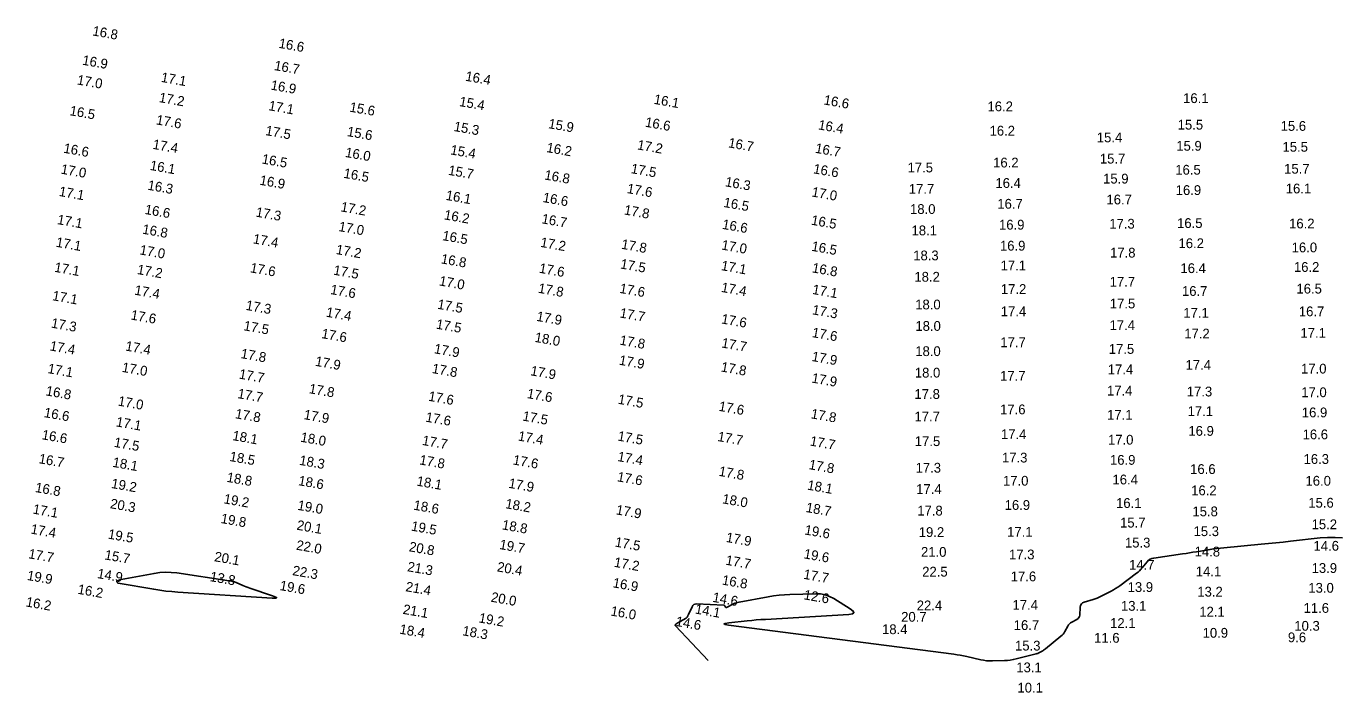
# Model space of a CAD drawing. Extents: x 988130 to 1132882, y 654656 to 841453.
# Drawn here: x 1032966 to 1033639, y 820078 to 820419 of the extents above; entities that cross this region are included whole.
import ezdxf

# ---------------------------------------------------------------- set-up
doc = ezdxf.new("R2010")
doc.units = 0
doc.layers.add('V-TOPO-MAJR', color=7, linetype='Continuous')
doc.layers.add('V-TOPO-SOUN', color=7, linetype='Continuous')

msp = doc.modelspace()

# ---------------------------------------------------------------- linework, layer by layer
at = {"layer": 'V-TOPO-MAJR'}
msp.add_lwpolyline([(1033315.21, 820094.69), (1033298.55, 820112.4), (1033298.38, 820112.64), (1033298.34, 820112.86), (1033298.43, 820113.07), (1033298.65, 820113.26), (1033299.8, 820113.98), (1033300.08, 820114.16), (1033300.37, 820114.34), (1033300.66, 820114.51), (1033300.95, 820114.68), (1033303.96, 820116.44), (1033304.11, 820116.54), (1033304.24, 820116.66), (1033304.36, 820116.8), (1033304.46, 820116.95), (1033304.84, 820117.59), (1033304.93, 820117.75), (1033305.02, 820117.92), (1033305.1, 820118.08), (1033305.18, 820118.25), (1033307.05, 820122.27), (1033307.45, 820122.91), (1033307.96, 820123.35), (1033308.59, 820123.6), (1033309.33, 820123.66), (1033323.3, 820123.05), (1033323.47, 820123.02), (1033323.62, 820122.95), (1033323.74, 820122.85), (1033323.84, 820122.7), (1033324.19, 820122.05), (1033324.29, 820121.92), (1033324.41, 820121.85), (1033324.54, 820121.84), (1033324.7, 820121.89), (1033328.29, 820123.71), (1033328.95, 820124.02), (1033329.63, 820124.28), (1033330.32, 820124.48), (1033331.04, 820124.64), (1033346.02, 820127.37), (1033348.76, 820127.82), (1033351.51, 820128.16), (1033354.28, 820128.39), (1033357.05, 820128.52), (1033370.34, 820128.87), (1033372.77, 820128.76), (1033375.11, 820128.31), (1033377.35, 820127.52), (1033379.5, 820126.39), (1033387.92, 820121.17), (1033389.46, 820120.01), (1033389.84, 820119.14), (1033389.09, 820118.56), (1033387.19, 820118.27), (1033344.61, 820115.8), (1033342.24, 820115.65), (1033339.88, 820115.47), (1033337.52, 820115.25), (1033335.17, 820115.01), (1033325.75, 820113.97), (1033323.98, 820113.71), (1033323.39, 820113.43), (1033323.98, 820113.14), (1033325.74, 820112.84), (1033440.85, 820097.94), (1033442.55, 820097.7), (1033444.24, 820097.42), (1033445.93, 820097.1), (1033447.6, 820096.74), (1033454.67, 820095.14), (1033456.16, 820094.85), (1033457.66, 820094.66), (1033459.17, 820094.57), (1033460.69, 820094.57), (1033466.78, 820094.76), (1033468.3, 820094.84), (1033469.8, 820095.01), (1033471.3, 820095.26), (1033472.78, 820095.58), (1033483.09, 820098.13), (1033483.54, 820098.26), (1033483.96, 820098.41), (1033484.38, 820098.6), (1033484.79, 820098.81), (1033486.38, 820099.73), (1033486.78, 820099.97), (1033487.16, 820100.22), (1033487.53, 820100.49), (1033487.89, 820100.78), (1033495.73, 820107.2), (1033496.31, 820107.72), (1033496.82, 820108.29), (1033497.28, 820108.9), (1033497.68, 820109.57), (1033499.18, 820112.39), (1033499.58, 820113.01), (1033500.05, 820113.55), (1033500.59, 820114.02), (1033501.22, 820114.4), (1033503.88, 820115.79), (1033504.47, 820116.18), (1033504.91, 820116.68), (1033505.19, 820117.28), (1033505.32, 820117.97), (1033505.6, 820122.1), (1033505.77, 820122.96), (1033506.15, 820123.65), (1033506.73, 820124.17), (1033507.53, 820124.52), (1033512.14, 820125.91), (1033513.2, 820126.25), (1033514.24, 820126.64), (1033515.26, 820127.08), (1033516.27, 820127.57), (1033521.37, 820130.2), (1033522.53, 820130.83), (1033523.67, 820131.51), (1033524.78, 820132.24), (1033525.86, 820133.01), (1033534.34, 820139.35), (1033535.14, 820139.98), (1033535.89, 820140.65), (1033536.61, 820141.37), (1033537.28, 820142.14), (1033539.88, 820145.28), (1033540.57, 820145.98), (1033541.36, 820146.53), (1033542.23, 820146.91), (1033543.2, 820147.14), (1033557.98, 820149.26), (1033559.74, 820149.52), (1033561.5, 820149.79), (1033563.26, 820150.06), (1033565.01, 820150.35), (1033572.03, 820151.52), (1033573.79, 820151.79), (1033575.55, 820152.03), (1033577.32, 820152.25), (1033579.09, 820152.43), (1033598.15, 820154.2), (1033601.91, 820154.56), (1033605.68, 820154.94), (1033609.44, 820155.32), (1033613.2, 820155.73), (1033628.37, 820157.39), (1033632.15, 820157.67), (1033635.92, 820157.71), (1033639.68, 820157.5)], dxfattribs=at)
msp.add_lwpolyline([(1033012.8, 820135.26), (1033012.86, 820135.34), (1033012.96, 820135.41), (1033014.01, 820135.91), (1033014.23, 820136.01), (1033014.45, 820136.09), (1033014.68, 820136.16), (1033014.91, 820136.21), (1033031.8, 820139.3), (1033034.7, 820139.71), (1033037.6, 820139.89), (1033040.5, 820139.82), (1033043.41, 820139.51), (1033070.17, 820135.57), (1033071.1, 820135.41), (1033072.01, 820135.19), (1033072.9, 820134.91), (1033073.78, 820134.58), (1033077.26, 820133.14), (1033078.13, 820132.78), (1033079.01, 820132.44), (1033079.89, 820132.12), (1033080.78, 820131.81), (1033092.44, 820127.87), (1033094.1, 820127.22), (1033094.61, 820126.81), (1033093.98, 820126.62), (1033092.2, 820126.65), (1033044.01, 820129.73), (1033040.9, 820129.97), (1033037.8, 820130.29), (1033034.72, 820130.69), (1033031.64, 820131.17), (1033013.47, 820134.27), (1033013.34, 820134.3), (1033013.24, 820134.36), (1033013.15, 820134.45), (1033013.08, 820134.56), (1033012.83, 820135.05), (1033012.8, 820135.16)], close=True, dxfattribs=at)

# ---------------------------------------------------------------- texts
at = {"layer": 'V-TOPO-SOUN'}
for s, rotation, p in [('16.8 ', 350, (1033000.03, 820414.32)), ('16.6 ', 350, (1033095.3, 820407.99)), ('16.9 ', 350, (1032994.84, 820399.36)), ('16.7 ', 350, (1033093, 820396.62)), ('17.0 ', 350, (1032992.14, 820389.27)), ('17.1 ', 350, (1033035.11, 820390.59)), ('16.4 ', 350, (1033190.79, 820391.15)), ('16.9 ', 350, (1033091.22, 820386.63)), ('17.2 ', 350, (1033034.07, 820380.26)), ('17.1 ', 350, (1033090.11, 820376.11)), ('15.6 ', 350, (1033131.55, 820375.37)), ('15.4 ', 350, (1033187.68, 820378.22)), ('16.1 ', 350, (1033287.19, 820379.36)), ('16.6 ', 350, (1033374.09, 820379.04)), ('16.2 ', 360, (1033458.15, 820375.52)), ('16.1 ', 360, (1033558.21, 820379.71)), ('16.5 ', 350, (1032988.38, 820373.55)), ('17.6 ', 350, (1033032.61, 820368.85)), ('16.6 ', 350, (1033282.74, 820367.67)), ('17.5 ', 350, (1033088.53, 820363.37)), ('15.6 ', 350, (1033130.26, 820362.89)), ('15.3 ', 350, (1033184.86, 820365.47)), ('15.9 ', 350, (1033233.23, 820366.92)), ('16.4 ', 350, (1033371.29, 820366.31)), ('16.2 ', 360, (1033459.2, 820363.08)), ('15.5 ', 360, (1033555.44, 820366.16)), ('15.6 ', 360, (1033608.1, 820365.51)), ('16.6 ', 350, (1032985.21, 820354.36)), ('17.4 ', 350, (1033030.83, 820356.36)), ('16.2 ', 350, (1033232.27, 820354.7)), ('17.2 ', 350, (1033278.73, 820356.07)), ('16.7 ', 350, (1033325.28, 820357.13)), ('16.7 ', 350, (1033369.74, 820354.34)), ('15.4 ', 360, (1033514.06, 820359.64)), ('15.9 ', 360, (1033554.72, 820355.35)), ('15.5 ', 360, (1033609.06, 820354.84)), ('16.5 ', 350, (1033086.67, 820348.85)), ('16.0 ', 350, (1033129.31, 820352.21)), ('15.4 ', 350, (1033183.14, 820353.51)), ('16.2 ', 360, (1033461.03, 820346.79)), ('15.7 ', 360, (1033515.63, 820348.79)), ('17.0 ', 350, (1032983.85, 820343.68)), ('16.1 ', 350, (1033029.43, 820345.58)), ('16.5 ', 350, (1033128.49, 820341.54)), ('15.7 ', 350, (1033182.04, 820343.07)), ('16.8 ', 350, (1033231.23, 820340.68)), ('17.5 ', 350, (1033275.49, 820343.94)), ('16.6 ', 350, (1033368.76, 820343.85)), ('17.5 ', 360, (1033417.25, 820344.26)), ('16.5 ', 360, (1033554.21, 820343.1)), ('15.7 ', 360, (1033609.9, 820343.62)), ('16.3 ', 350, (1033028.24, 820335.45)), ('16.9 ', 350, (1033085.55, 820338.01)), ('17.6 ', 350, (1033273.46, 820333.76)), ('16.3 ', 350, (1033323.68, 820337.21)), ('17.7 ', 360, (1033417.88, 820333.32)), ('16.4 ', 360, (1033462.2, 820336.33)), ('15.9 ', 360, (1033517.28, 820338.58)), ('16.1 ', 360, (1033610.72, 820333.53)), ('17.1 ', 350, (1032982.91, 820332.27)), ('16.1 ', 350, (1033180.77, 820330.27)), ('16.6 ', 350, (1033230.39, 820329.16)), ('17.0 ', 350, (1033367.94, 820332.01)), ('16.7 ', 360, (1033519, 820327.91)), ('16.9 ', 360, (1033554.42, 820332.71)), ('16.6 ', 350, (1033026.8, 820323.07)), ('17.3 ', 350, (1033083.56, 820321.71)), ('17.2 ', 350, (1033127.03, 820324.39)), ('16.2 ', 350, (1033179.9, 820320.3)), ('17.8 ', 350, (1033271.96, 820322.82)), ('16.5 ', 350, (1033322.87, 820326.64)), ('18.0 ', 360, (1033418.53, 820323.03)), ('16.7 ', 360, (1033463.18, 820325.71)), ('17.1 ', 350, (1032982.02, 820317.89)), ('17.0 ', 350, (1033125.95, 820314.33)), ('16.7 ', 350, (1033229.8, 820318.3)), ('16.6 ', 350, (1033322.17, 820315.45)), ('16.5 ', 350, (1033367.68, 820317.58)), ('16.9 ', 360, (1033464.03, 820315.03)), ('17.3 ', 360, (1033520.43, 820315.51)), ('16.5 ', 360, (1033555.12, 820315.84)), ('16.2 ', 360, (1033612.43, 820315.64)), ('16.8 ', 350, (1033025.56, 820312.99)), ('17.4 ', 350, (1033082.15, 820308.06)), ('16.5 ', 350, (1033179.02, 820309.69)), ('18.1 ', 360, (1033419.29, 820312.12)), ('17.1 ', 350, (1032981.35, 820306.31)), ('17.0 ', 350, (1033024.19, 820302.39)), ('17.2 ', 350, (1033124.59, 820302.6)), ('17.2 ', 350, (1033229.18, 820306.24)), ('17.8 ', 350, (1033270.57, 820305.28)), ('17.0 ', 350, (1033321.8, 820304.89)), ('16.5 ', 350, (1033367.84, 820304.23)), ('16.9 ', 360, (1033464.52, 820304.3)), ('17.8 ', 360, (1033520.84, 820300.75)), ('16.2 ', 360, (1033555.86, 820305.55)), ('16.0 ', 360, (1033613.74, 820303.41)), ('17.1 ', 350, (1032980.55, 820293.51)), ('17.6 ', 350, (1033080.71, 820293.24)), ('16.8 ', 350, (1033178.3, 820297.83)), ('17.5 ', 350, (1033270.07, 820295.21)), ('17.1 ', 350, (1033321.62, 820294.35)), ('16.8 ', 350, (1033368.14, 820293.21)), ('18.3 ', 360, (1033420.16, 820299.31)), ('17.1 ', 360, (1033464.83, 820294.18)), ('16.4 ', 360, (1033556.85, 820292.81)), ('16.2 ', 360, (1033614.89, 820293.41)), ('17.2 ', 350, (1033022.88, 820292.37)), ('17.5 ', 350, (1033123.29, 820292.03)), ('17.0 ', 350, (1033177.39, 820286.54)), ('17.6 ', 350, (1033228.51, 820293.02)), ('18.2 ', 360, (1033420.75, 820288.4)), ('17.4 ', 350, (1033021.53, 820281.81)), ('17.6 ', 350, (1033121.75, 820282.13)), ('17.8 ', 350, (1033228.02, 820282.8)), ('17.6 ', 350, (1033269.67, 820282.72)), ('17.4 ', 350, (1033321.66, 820283.22)), ('17.1 ', 350, (1033368.28, 820282.18)), ('17.2 ', 360, (1033464.99, 820282.14)), ('17.7 ', 360, (1033520.65, 820285.85)), ('16.7 ', 360, (1033557.63, 820281.14)), ('16.5 ', 360, (1033616.19, 820282.34)), ('17.1 ', 350, (1032979.51, 820278.98)), ('17.3 ', 350, (1033078.46, 820274.04)), ('17.5 ', 350, (1033176.49, 820274.6)), ('18.0 ', 360, (1033421.18, 820274.24)), ('17.5 ', 360, (1033520.72, 820274.76)), ('17.6 ', 350, (1033019.62, 820269.11)), ('17.4 ', 350, (1033119.54, 820270.54)), ('17.9 ', 350, (1033227.17, 820268.41)), ('17.7 ', 350, (1033269.76, 820270.15)), ('17.6 ', 350, (1033321.72, 820267.1)), ('17.3 ', 350, (1033368.23, 820271.77)), ('17.4 ', 360, (1033464.94, 820270.75)), ('17.1 ', 360, (1033558.34, 820269.99)), ('16.7 ', 360, (1033617.42, 820270.72)), ('17.3 ', 350, (1032978.9, 820264.99)), ('17.5 ', 350, (1033077.33, 820263.62)), ('17.6 ', 350, (1033117.17, 820259.62)), ('17.5 ', 350, (1033175.8, 820264.44)), ('17.6 ', 350, (1033368.1, 820260.14)), ('18.0 ', 360, (1033421.27, 820263.27)), ('17.4 ', 360, (1033520.58, 820263.68)), ('17.2 ', 360, (1033558.79, 820259.37)), ('17.1 ', 360, (1033618.23, 820259.7)), ('17.4 ', 350, (1032978.23, 820253.32)), ('17.4 ', 350, (1033016.89, 820253.24)), ('18.0 ', 350, (1033226.26, 820257.69)), ('17.8 ', 350, (1033269.73, 820256.26)), ('17.7 ', 350, (1033321.8, 820254.82)), ('17.7 ', 360, (1033464.71, 820254.91)), ('17.8 ', 350, (1033075.89, 820249.39)), ('17.9 ', 350, (1033174.79, 820251.87)), ('17.9 ', 350, (1033269.41, 820246.01)), ('17.9 ', 350, (1033367.98, 820247.91)), ('18.0 ', 360, (1033421.2, 820250.38)), ('17.5 ', 360, (1033520.18, 820251.51)), ('17.1 ', 350, (1032977.14, 820241.73)), ('17.0 ', 350, (1033015.12, 820242.36)), ('17.9 ', 350, (1033113.98, 820245.44)), ('17.8 ', 350, (1033173.71, 820241.77)), ('17.9 ', 350, (1033224.11, 820240.61)), ('17.8 ', 350, (1033321.54, 820242.56)), ('18.0 ', 360, (1033420.98, 820239.4)), ('17.4 ', 360, (1033519.67, 820241.09)), ('17.4 ', 360, (1033559.45, 820243.35)), ('17.0 ', 360, (1033618.54, 820241.45)), ('17.7 ', 350, (1033074.99, 820238.92)), ('17.9 ', 350, (1033367.91, 820236.9)), ('17.7 ', 360, (1033464.59, 820237.75)), ('16.8 ', 350, (1032976.17, 820230.33)), ('17.7 ', 350, (1033074.26, 820228.94)), ('17.8 ', 350, (1033110.8, 820231.46)), ('17.6 ', 350, (1033171.89, 820227.59)), ('17.6 ', 350, (1033222.32, 820228.97)), ('17.5 ', 350, (1033268.86, 820226.05)), ('17.8 ', 360, (1033420.8, 820228.49)), ('17.4 ', 360, (1033519.28, 820230.21)), ('17.3 ', 360, (1033560.08, 820229.75)), ('17.0 ', 360, (1033618.65, 820229.37)), ('16.6 ', 350, (1032975.23, 820219.24)), ('17.0 ', 350, (1033013.09, 820225.12)), ('17.6 ', 350, (1033320.39, 820222.45)), ('17.6 ', 360, (1033464.58, 820220.62)), ('17.1 ', 360, (1033560.5, 820219.7)), ('16.9 ', 360, (1033618.94, 820219.07)), ('17.1 ', 350, (1033012.07, 820214.49)), ('17.8 ', 350, (1033073.05, 820218.65)), ('17.9 ', 350, (1033108.11, 820218.2)), ('17.6 ', 350, (1033170.44, 820216.91)), ('17.5 ', 350, (1033220.04, 820217.46)), ('17.8 ', 350, (1033367.56, 820218.62)), ('17.7 ', 360, (1033420.81, 820217.01)), ('17.1 ', 360, (1033519.32, 820217.82)), ('16.6 ', 350, (1032974.12, 820207.91)), ('18.1 ', 350, (1033071.62, 820207.46)), ('18.0 ', 350, (1033106.47, 820206.64)), ('17.4 ', 350, (1033217.74, 820207.25)), ('17.5 ', 350, (1033268.7, 820207.24)), ('17.7 ', 350, (1033319.81, 820207)), ('17.4 ', 360, (1033465.04, 820207.94)), ('16.9 ', 360, (1033560.92, 820209.64)), ('16.6 ', 360, (1033619.32, 820207.84)), ('17.5 ', 350, (1033011.05, 820204.03)), ('17.7 ', 350, (1033168.7, 820205.01)), ('17.7 ', 350, (1033367.07, 820204.7)), ('17.5 ', 360, (1033420.97, 820204.39)), ('17.0 ', 360, (1033519.77, 820205.12)), ('16.7 ', 350, (1032972.56, 820195.66)), ('18.1 ', 350, (1033010.31, 820193.81)), ('18.5 ', 350, (1033070.18, 820196.79)), ('18.3 ', 350, (1033105.84, 820194.84)), ('17.8 ', 350, (1033167.3, 820195.05)), ('17.6 ', 350, (1033215.11, 820195.02)), ('17.4 ', 350, (1033268.64, 820196.76)), ('17.8 ', 350, (1033366.48, 820192.63)), ('17.3 ', 360, (1033465.55, 820195.98)), ('16.9 ', 360, (1033520.81, 820194.82)), ('16.3 ', 360, (1033619.82, 820195.26)), ('18.8 ', 350, (1033068.7, 820186.15)), ('17.6 ', 350, (1033268.45, 820186.42)), ('17.8 ', 350, (1033320.41, 820189.22)), ('17.3 ', 360, (1033421.36, 820190.79)), ('16.6 ', 360, (1033561.82, 820190.1)), ('16.8 ', 350, (1032970.73, 820180.93)), ('19.2 ', 350, (1033009.65, 820182.99)), ('18.6 ', 350, (1033105.35, 820184.43)), ('18.1 ', 350, (1033165.86, 820184.21)), ('17.9 ', 350, (1033212.89, 820183.09)), ('18.1 ', 350, (1033365.71, 820182.15)), ('17.4 ', 360, (1033421.67, 820179.92)), ('17.0 ', 360, (1033466.06, 820184.15)), ('16.4 ', 360, (1033522.09, 820184.78)), ('16.2 ', 360, (1033562.35, 820179.22)), ('16.0 ', 360, (1033620.82, 820184.12)), ('20.3 ', 350, (1033009.06, 820172.67)), ('19.2 ', 350, (1033067.18, 820175.15)), ('18.2 ', 350, (1033211.25, 820172.66)), ('18.0 ', 350, (1033322.22, 820175.16)), ('16.9 ', 360, (1033466.92, 820171.75)), ('16.1 ', 360, (1033523.91, 820172.75)), ('15.6 ', 360, (1033622.25, 820172.9)), ('17.1 ', 350, (1032969.51, 820169.91)), ('19.0 ', 350, (1033104.94, 820171.83)), ('18.6 ', 350, (1033164.27, 820171.9)), ('17.9 ', 350, (1033267.85, 820169.51)), ('18.7 ', 350, (1033364.97, 820170.72)), ('17.8 ', 360, (1033422.21, 820168.87)), ('15.8 ', 360, (1033562.97, 820168.48)), ('17.4 ', 350, (1032968.44, 820159.7)), ('19.8 ', 350, (1033065.67, 820165.09)), ('20.1 ', 350, (1033104.52, 820161.67)), ('19.5 ', 350, (1033163.08, 820161.2)), ('18.8 ', 350, (1033209.55, 820161.84)), ('19.6 ', 350, (1033364.31, 820159.24)), ('15.7 ', 360, (1033525.96, 820162.73)), ('15.3 ', 360, (1033563.55, 820158.35)), ('15.2 ', 360, (1033623.93, 820161.88)), ('19.5 ', 350, (1033007.98, 820157.12)), ('17.5 ', 350, (1033267.31, 820153.06)), ('17.9 ', 350, (1033324.12, 820155.42)), ('19.2 ', 360, (1033422.98, 820157.9)), ('17.1 ', 360, (1033468.18, 820158.01)), ('15.3 ', 360, (1033528.45, 820152.52)), ('17.7 ', 350, (1032967.27, 820147.07)), ('15.7 ', 350, (1033006.25, 820146.48)), ('20.1 ', 350, (1033062.36, 820145.58)), ('22.0 ', 350, (1033104.27, 820151.45)), ('20.8 ', 350, (1033161.95, 820150.66)), ('19.7 ', 350, (1033208.22, 820151.79)), ('19.6 ', 350, (1033363.9, 820147.03)), ('21.0 ', 360, (1033424.13, 820147.77)), ('17.3 ', 360, (1033469.17, 820146.47)), ('14.8 ', 360, (1033564.09, 820147.93)), ('14.6 ', 360, (1033624.92, 820150.88)), ('22.3 ', 350, (1033102.35, 820138.47)), ('21.3 ', 350, (1033161.11, 820140.45)), ('20.4 ', 350, (1033206.98, 820140.37)), ('17.2 ', 350, (1033266.83, 820142.72)), ('17.7 ', 350, (1033323.91, 820143.78)), ('14.7 ', 360, (1033530.57, 820141.18)), ('13.9 ', 360, (1033623.95, 820139.54)), ('19.9 ', 350, (1032966.57, 820135.98)), ('14.9 ', 350, (1033002.48, 820136.96)), ('13.8 ', 350, (1033060.12, 820135.39)), ('16.9 ', 350, (1033266.18, 820132.23)), ('16.8 ', 350, (1033322.09, 820133.63)), ('17.7 ', 350, (1033363.72, 820136.58)), ('22.5 ', 360, (1033424.74, 820137.65)), ('17.6 ', 360, (1033470.03, 820135.25)), ('14.1 ', 360, (1033564.67, 820137.79)), ('16.2 ', 350, (1032992.47, 820128.92)), ('19.6 ', 350, (1033095.83, 820130.82)), ('21.4 ', 350, (1033160.21, 820130.25)), ('20.0 ', 350, (1033203.87, 820124.88)), ('12.6 ', 350, (1033363.88, 820126.09)), ('13.9 ', 360, (1033529.84, 820129.8)), ('13.2 ', 360, (1033565.48, 820127.43)), ('13.0 ', 360, (1033622.26, 820129.41)), ('16.2 ', 350, (1032965.95, 820122.44)), ('21.1 ', 350, (1033158.83, 820118.67)), ('14.1 ', 350, (1033308.27, 820118.82)), ('14.6 ', 350, (1033317.22, 820124.8)), ('22.4 ', 360, (1033421.95, 820120.41)), ('17.4 ', 360, (1033470.94, 820120.67)), ('13.1 ', 360, (1033526.42, 820120.19)), ('11.6 ', 360, (1033619.83, 820119.12)), ('19.2 ', 350, (1033197.65, 820114.28)), ('16.0 ', 350, (1033265.1, 820117.8)), ('14.6 ', 350, (1033298.39, 820112.49)), ('20.7 ', 360, (1033413.98, 820114.58)), ('12.1 ', 360, (1033520.86, 820111.41)), ('12.1 ', 360, (1033566.49, 820117.22)), ('18.4 ', 350, (1033157.12, 820108.53)), ('18.3 ', 350, (1033189.27, 820107.71)), ('18.4 ', 360, (1033404.21, 820108.24)), ('16.7 ', 360, (1033471.56, 820110.36)), ('10.9 ', 360, (1033568.18, 820106.41)), ('10.3 ', 360, (1033615.1, 820109.98)), ('15.3 ', 360, (1033472.23, 820099.87)), ('11.6 ', 360, (1033512.7, 820103.85)), ('9.6', 360, (1033611.83, 820104.1)), ('13.1 ', 360, (1033472.88, 820088.74)), ('10.1 ', 360, (1033473.48, 820078.38))]:
    msp.add_text(s, height=5, rotation=rotation, dxfattribs=at).set_placement(p)

doc.saveas('drawing.dxf')
